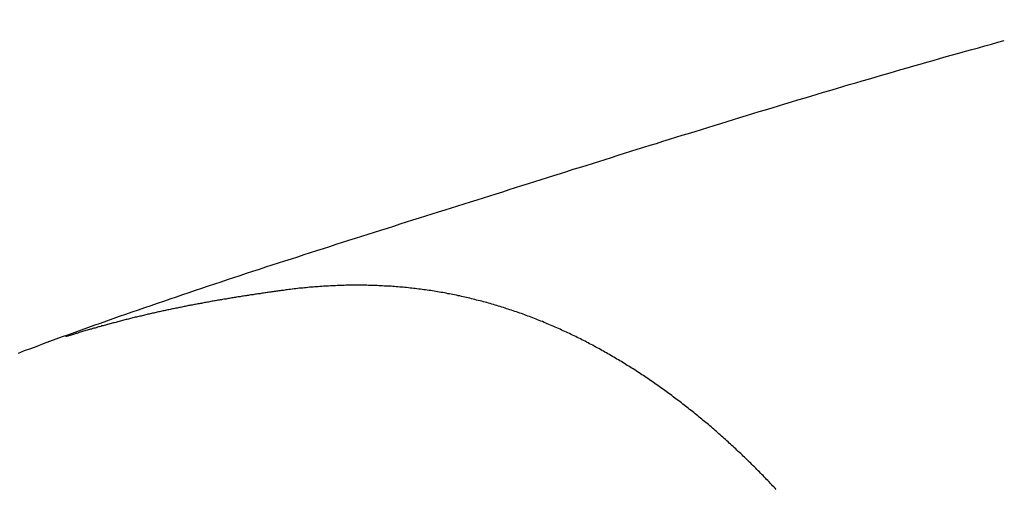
# Model space of a CAD drawing. Header units: millimetres. Extents: x -604189 to 881711, y -381903 to -7297.
# Tile 463 of 656: x -579599 to -579531, y -164840 to -164808. Entities that reach past the tile are written whole.
import ezdxf

# ---------------------------------------------------------------- set-up
doc = ezdxf.new("R2010")
doc.units = ezdxf.units.MM
doc.header["$LTSCALE"] = 100
doc.linetypes.add('0.5_0.5', pattern=[1, 0.5, -0.5])
doc.linetypes.add('ACAD_ISO04W100', pattern=[30.5, 24, -3, 0.5, -3])
doc.layers.get('Defpoints').update_dxf_attribs({"color": 30})
doc.layers.add('OPIS', color=7, linetype='Continuous')
doc.layers.add('strop osie', color=80, linetype='ACAD_ISO04W100', lineweight=5)
doc.styles.get("Standard").update_dxf_attribs({"font": 'romans.shx', "width": 0.5})
doc.dimstyles.new('1 50', dxfattribs={"dimtxt": 150, "dimasz": 80, "dimexe": 1, "dimexo": 1, "dimgap": 20, "dimtad": 1, "dimdec": 0, "dimlfac": 0.1, "dimtxsty": 'Standard', "dimblk": 'ARCHTICK', "dimcen": 200, "dimclrd": 2, "dimadec": 1, "dimazin": 0, "dimtfac": 1, "dimtdec": 0, "dimtmove": 0, "dimatfit": 3, "dimldrblk": 'ARCHTICK', "dimfxl": 120, "dimfxlon": 1, "dimtfill": 1, "dimarcsym": 0})

# ---------------------------------------------------------------- blocks, each defined once
blk = doc.blocks.new('_ArchTick')
at = {"layer": 'strop osie', "color": 0, "const_width": 0.15}
blk.add_lwpolyline([(-0.5, -0.5), (0.5, 0.5)], dxfattribs=at)
blk = doc.blocks.new('*D3294')
at = {"layer": 'Defpoints', "color": 0, "linetype": 'ByBlock', "lineweight": 5, "transparency": 16777216}
for p in [(-595783.126, -159420.303), (-593748.924, -159420.303), (-552118.935, -179940.303)]:
    blk.add_point(p, dxfattribs=at)
at = {"layer": 'OPIS', "color": 0, "linetype": 'Continuous', "lineweight": -2, "transparency": 16777216}
for p, q in [((-595723.126, -159420.303), (-595784.126, -159420.303)), ((-595723.126, -179940.303), (-595784.126, -179940.303))]:
    blk.add_line(p, q, dxfattribs=at)
at = {"layer": 'OPIS', "color": 2, "lineweight": -2, "transparency": 16777216}
blk.add_line((-595783.126, -179940.303), (-595783.126, -159420.303), dxfattribs=at)
at = {"layer": 'OPIS', "color": 2, "linetype": 'ByBlock', "lineweight": -2, "transparency": 16777216, "xscale": 80, "yscale": 80, "zscale": 80}
for p, rotation in [((-595783.126, -159420.303), 90), ((-595783.126, -179940.303), 270)]:
    blk.add_blockref('_ArchTick', p, dxfattribs=dict(at, rotation=rotation))
at = {"layer": 'OPIS', "color": 0, "linetype": 'ByBlock', "lineweight": 13, "transparency": 16777216, "insert": (-595878.126, -169680.303), "char_height": 150, "attachment_point": 5, "rotation": 90, "bg_fill": 3, "box_fill_scale": 1.1, "bg_fill_color": 256, "bg_fill_true_color": 13158600, "bg_fill_transparency": 0}
blk.add_mtext('2052', dxfattribs=at)

msp = doc.modelspace()

# ---------------------------------------------------------------- dimensions: what is measured, and where the dimension line sits
at = {"layer": 'OPIS', "color": 0, "linetype": 'ByBlock', "lineweight": 13}
dim = msp.add_linear_dim(base=(-595783.126, -159420.303), p1=(-552118.935, -179940.303), p2=(-593748.924, -159420.303), angle=90, dimstyle='1 50', override={"dimtmove": 1, "dimfxl": 60, "dimarcsym": 1}, dxfattribs=at)
dim.commit()
dim.dimension.update_dxf_attribs({"geometry": '*D3294', "text_midpoint": (-595878.126, -169680.303)})

# ---------------------------------------------------------------- next in the draw order: hatches: boundary and pattern name
at = {"layer": 'OPIS', "linetype": '0.5_0.5', "lineweight": 13}
h = msp.add_hatch(dxfattribs=at)
h.set_pattern_fill('ANSI37', color=0, scale=130)
h.set_pattern_definition([(45, (-597218.54, 256668.8), (-291.85832, 291.85832), []), (135, (-597218.54, 256668.8), (-291.85832, -291.85832), [])])
edge = h.paths.add_edge_path(flags=16)
edge.add_line((-570958.916, -168985.281), (-571058.916, -168985.281))
edge.add_line((-571058.916, -168985.281), (-572598.916, -168985.281))
edge.add_line((-572598.916, -168985.281), (-572598.915, -170470.3))
edge.add_line((-572598.915, -170470.3), (-570825.763, -170470.3))
edge.add_arc((-570508.916, -170339.099), 342.937, 180, 202.49364, ccw=False)
edge.add_arc((-570508.916, -170339.099), 342.937, 90, 180, ccw=False)
edge.add_line((-570508.916, -169996.163), (-570508.916, -169764.704))
edge.add_arc((-570058.916, -168985.281), 900, 180, 240, ccw=False)
edge = h.paths.add_edge_path(flags=17)
edge.add_line((-569358.915, -170085.281), (-569358.916, -168985.281))
edge.add_line((-569358.916, -168985.281), (-569358.917, -168985.281))
edge.add_line((-569358.917, -168985.281), (-569958.916, -168985.281))
edge.add_line((-569958.916, -168985.281), (-570058.916, -168985.281))
edge.add_line((-570058.916, -168985.281), (-570058.916, -168925.281))
edge.add_line((-570058.916, -168925.281), (-569958.916, -168925.281))
edge.add_line((-569958.916, -168925.281), (-569958.916, -168865.281))
edge.add_line((-569958.916, -168865.281), (-569358.916, -168865.281))
edge.add_line((-569358.916, -168865.281), (-569358.917, -166865.281))
edge.add_line((-569358.917, -166865.281), (-574098.917, -166865.286))
edge.add_line((-574098.917, -166865.286), (-574098.914, -171970.3))
edge.add_line((-574098.914, -171970.3), (-572608.913, -171970.3))
edge.add_line((-572608.913, -171970.3), (-571504.913, -170590.3))
edge.add_line((-571504.913, -170590.3), (-572718.915, -170590.3))
edge.add_line((-572718.915, -170590.3), (-572718.916, -168865.281))
edge.add_line((-572718.916, -168865.281), (-571058.916, -168865.281))
edge.add_line((-571058.916, -168865.281), (-571058.916, -168925.281))
edge.add_line((-571058.916, -168925.281), (-570958.916, -168925.281))
edge.add_line((-570958.916, -168925.281), (-570958.916, -168985.281))
edge.add_arc((-570058.916, -168985.281), 900, 180, 240)
edge.add_line((-570508.916, -169764.704), (-570508.916, -169996.163))
edge.add_arc((-570508.916, -170339.099), 342.937, 0, 90, ccw=False)
edge.add_arc((-570508.916, -170339.099), 342.937, 208.97989, 360, ccw=False)
edge.add_line((-570808.913, -170505.253), (-570808.913, -171171.086))
edge.add_arc((-570808.913, -171220.3), 49.214, 0, 90, ccw=False)
edge.add_arc((-570808.913, -171220.3), 49.214, 270, 360, ccw=False)
edge.add_line((-570808.913, -171269.514), (-570808.913, -171970.3))
edge.add_line((-570808.913, -171970.3), (-569358.914, -171970.3))
edge.add_line((-569358.914, -171970.3), (-569358.915, -170085.281))
h.paths.add_polyline_path([(-561118.924, -159870.303), (-590334.655, -159870.303), (-590334.655, -161470.303), (-562318.924, -161470.303), (-562318.924, -172095.292), (-561118.924, -172095.291), (-561118.924, -168350.303), (-552073.919, -168350.303), (-552073.92, -167150.303), (-561118.924, -167150.303)])
h.paths.add_polyline_path([(-572856.927, -169813.68), (-569451.07, -169813.68), (-569451.07, -169408.68), (-572856.927, -169408.68)], flags=16)
at = {"layer": 'OPIS', "linetype": 'ByBlock', "lineweight": 15}
h = msp.add_hatch(dxfattribs=at)
h.set_pattern_fill('ANSI37', color=0, scale=80, angle=45)
h.set_pattern_definition([(90, (-298582.96, 32475.8), (-254, 0), []), (180, (-298582.96, 32475.8), (-3e-14, -254), [])])
edge = h.paths.add_edge_path()
edge.add_arc((-579589.086, -167378.931), 50, 0, 90)
edge.add_line((-579589.086, -167328.931), (-579794.086, -167328.93))
edge.add_arc((-579794.086, -167378.93), 50, 89.99957, 180)
edge.add_line((-579844.086, -167378.93), (-579844.086, -167822.93))
edge.add_arc((-579794.086, -167822.93), 50, 180, 270)
edge.add_line((-579794.086, -167872.93), (-579589.085, -167872.931))
edge.add_arc((-579589.086, -167822.931), 50, 270.00137, 360)
edge.add_line((-579539.086, -167822.931), (-579539.086, -167378.931))
edge = h.paths.add_edge_path()
edge.add_arc((-579589.086, -167378.931), 50, 0, 90)
edge.add_line((-579589.086, -167328.931), (-579794.086, -167328.93))
edge.add_arc((-579794.086, -167378.93), 50, 89.99957, 180)
edge.add_line((-579844.086, -167378.93), (-579844.086, -167822.93))
edge.add_arc((-579794.086, -167822.93), 50, 180, 270)
edge.add_line((-579794.086, -167872.93), (-579589.085, -167872.931))
edge.add_arc((-579589.086, -167822.931), 50, 270.00137, 360)
edge.add_line((-579539.086, -167822.931), (-579539.086, -167378.931))
edge = h.paths.add_edge_path()
edge.add_line((-579899.087, -167300.93), (-579424.086, -167300.93))
edge.add_line((-579424.086, -167300.93), (-579424.086, -167900.93))
edge.add_line((-579424.086, -167900.93), (-579898.789, -167900.93))
edge.add_arc((-579899.086, -167892.935), 8, 180, 272.12845, ccw=False)
edge.add_line((-579907.086, -167892.935), (-579907.086, -167308.93))
edge.add_arc((-579899.086, -167308.93), 8, 90.0036, 180, ccw=False)
h.paths.add_polyline_path([(-581519.932, -164217.829), (-581520.004, -164223.092), (-581520.079, -164228.355), (-581520.156, -164233.617), (-581520.235, -164238.88), (-581520.318, -164244.143), (-581520.402, -164249.406), (-581520.489, -164254.669), (-581520.579, -164259.931), (-581520.671, -164265.194), (-581520.766, -164270.457), (-581520.863, -164275.719), (-581520.962, -164280.982), (-581521.064, -164286.244), (-581521.169, -164291.506), (-581521.276, -164296.769), (-581521.386, -164302.031), (-581521.498, -164307.293), (-581521.613, -164312.556), (-581521.73, -164317.818), (-581521.85, -164323.08), (-581521.972, -164328.342), (-581522.097, -164333.604), (-581522.225, -164338.866), (-581522.355, -164344.127), (-581522.488, -164349.389), (-581522.623, -164354.651), (-581522.76, -164359.913), (-581522.901, -164365.174), (-581523.043, -164370.436), (-581523.189, -164375.697), (-581523.337, -164380.958), (-581523.487, -164386.22), (-581523.64, -164391.481), (-581523.795, -164396.742), (-581523.953, -164402.003), (-581874.489, -164402.003), (-581874.664, -164396.198), (-581874.835, -164390.392), (-581875.003, -164384.587), (-581875.168, -164378.781), (-581875.329, -164372.976), (-581875.488, -164367.17), (-581875.643, -164361.364), (-581875.796, -164355.558), (-581875.945, -164349.752), (-581876.092, -164343.946), (-581876.235, -164338.14), (-581876.375, -164332.334), (-581876.512, -164326.527), (-581876.646, -164320.721), (-581876.777, -164314.914), (-581876.904, -164309.108), (-581877.029, -164303.301), (-581877.151, -164297.495), (-581877.269, -164291.688), (-581877.385, -164285.881), (-581877.497, -164280.074), (-581877.606, -164274.267), (-581877.713, -164268.461), (-581877.816, -164262.653), (-581877.916, -164256.846), (-581878.014, -164251.039), (-581878.108, -164245.232), (-581878.199, -164239.425), (-581878.287, -164233.618), (-581878.372, -164227.81), (-581878.454, -164222.003), (-581878.533, -164216.196), (-581878.609, -164210.388), (-581878.682, -164204.581), (-581878.751, -164198.773), (-581878.818, -164192.966), (-581878.881, -164187.158), (-581878.941, -164181.35), (-581878.997, -164175.543), (-581879.051, -164169.735), (-581879.101, -164163.927), (-581879.147, -164158.12), (-581879.191, -164152.312), (-581879.231, -164146.504), (-581879.267, -164140.696), (-581879.301, -164134.888), (-581879.332, -164129.081), (-581879.361, -164123.273), (-581879.388, -164117.465), (-581879.413, -164111.657), (-581879.437, -164105.849), (-581879.459, -164100.041), (-581879.475, -164094.233), (-581879.48, -164088.425), (-581879.472, -164082.617), (-581879.448, -164076.809), (-581879.406, -164071.002), (-581879.347, -164065.194), (-581879.269, -164059.387), (-581879.171, -164053.58), (-581879.054, -164047.773), (-581878.917, -164041.967), (-581878.759, -164036.161), (-581878.581, -164030.356), (-581878.381, -164024.551), (-581878.159, -164018.747), (-581877.914, -164012.944), (-581877.642, -164007.143), (-581877.341, -164001.342), (-581877.009, -163995.544), (-581876.642, -163989.748), (-581876.238, -163983.954), (-581875.795, -163978.163), (-581875.304, -163972.376), (-581874.753, -163966.594), (-581874.129, -163960.82), (-581873.419, -163955.056), (-581872.605, -163949.306), (-581871.67, -163943.574), (-581870.596, -163937.865), (-581869.362, -163932.188), (-581867.941, -163926.557), (-581866.302, -163920.987), (-581864.416, -163915.495), (-581862.246, -163910.11), (-581859.744, -163904.869), (-581856.869, -163899.824), (-581853.582, -163895.036), (-581849.851, -163890.591), (-581845.671, -163886.563), (-581841.105, -163882.977), (-581836.224, -163879.833), (-581831.097, -163877.106), (-581825.784, -163874.761), (-581820.336, -163872.759), (-581814.785, -163871.064), (-581809.154, -163869.636), (-581803.468, -163868.44), (-581797.747, -163867.44), (-581792, -163866.603), (-581786.235, -163865.9), (-581780.458, -163865.297), (-581774.674, -163864.778), (-581768.884, -163864.334), (-581763.088, -163863.958), (-581757.289, -163863.646), (-581751.486, -163863.39), (-581745.681, -163863.186), (-581739.874, -163863.026), (-581734.068, -163862.906), (-581728.26, -163862.819), (-581722.453, -163862.761), (-581716.645, -163862.725), (-581710.837, -163862.707), (-581705.029, -163862.7), (-581699.221, -163862.698), (-581693.958, -163862.699), (-581688.694, -163862.704), (-581683.431, -163862.718), (-581678.167, -163862.744), (-581672.904, -163862.788), (-581667.641, -163862.852), (-581662.379, -163862.942), (-581657.117, -163863.062), (-581651.856, -163863.215), (-581646.596, -163863.407), (-581641.337, -163863.64), (-581636.081, -163863.919), (-581630.828, -163864.249), (-581625.579, -163864.634), (-581620.334, -163865.078), (-581615.096, -163865.587), (-581609.864, -163866.17), (-581604.645, -163866.847), (-581599.442, -163867.642), (-581594.263, -163868.578), (-581589.115, -163869.676), (-581584.013, -163870.965), (-581578.971, -163872.474), (-581574.009, -163874.23), (-581569.153, -163876.259), (-581564.436, -163878.591), (-581559.896, -163881.253), (-581555.585, -163884.268), (-581551.554, -163887.652), (-581547.857, -163891.394), (-581544.534, -163895.471), (-581541.574, -163899.824), (-581538.952, -163904.387), (-581536.64, -163909.114), (-581534.606, -163913.968), (-581532.817, -163918.918), (-581531.241, -163923.939), (-581529.854, -163929.016), (-581528.636, -163934.137), (-581527.564, -163939.29), (-581526.619, -163944.467), (-581525.784, -163949.663), (-581525.048, -163954.875), (-581524.397, -163960.099), (-581523.818, -163965.33), (-581523.302, -163970.568), (-581522.84, -163975.811), (-581522.421, -163981.058), (-581522.037, -163986.308), (-581521.685, -163991.559), (-581521.363, -163996.813), (-581521.067, -164002.068), (-581520.796, -164007.324), (-581520.549, -164012.582), (-581520.322, -164017.84), (-581520.116, -164023.1), (-581519.928, -164028.36), (-581519.759, -164033.621), (-581519.607, -164038.882), (-581519.472, -164044.144), (-581519.354, -164049.406), (-581519.252, -164054.668), (-581519.166, -164059.931), (-581519.096, -164065.194), (-581519.041, -164070.457), (-581519.001, -164075.72), (-581518.976, -164080.984), (-581518.964, -164086.247), (-581518.964, -164091.51), (-581518.974, -164096.774), (-581518.991, -164102.037), (-581519.012, -164107.301), (-581519.034, -164112.564), (-581519.057, -164117.828), (-581519.081, -164123.091), (-581519.107, -164128.354), (-581519.135, -164133.618), (-581519.165, -164138.881), (-581519.197, -164144.144), (-581519.232, -164149.408), (-581519.269, -164154.671), (-581519.31, -164159.934), (-581519.353, -164165.198), (-581519.399, -164170.461), (-581519.447, -164175.724), (-581519.498, -164180.987), (-581519.552, -164186.25), (-581519.609, -164191.513), (-581519.668, -164196.777), (-581519.73, -164202.04), (-581519.795, -164207.303), (-581519.862, -164212.566)])
h.paths.add_polyline_path([(-582118.924, -164407.051), (-579418.924, -164407.051), (-579418.924, -162910.783), (-582118.924, -162910.783)])
h.paths.add_polyline_path([(-581950.717, -164839.225), (-581944.91, -164839.127), (-581939.103, -164839.033), (-581933.295, -164838.942), (-581927.488, -164838.854), (-581921.681, -164838.769), (-581915.873, -164838.687), (-581910.066, -164838.608), (-581904.259, -164838.532), (-581898.451, -164838.459), (-581892.644, -164838.39), (-581886.836, -164838.323), (-581881.028, -164838.26), (-581875.221, -164838.2), (-581869.413, -164838.144), (-581863.605, -164838.09), (-581857.798, -164838.04), (-581851.99, -164837.994), (-581846.182, -164837.95), (-581840.374, -164837.91), (-581834.567, -164837.874), (-581828.759, -164837.84), (-581822.951, -164837.809), (-581817.143, -164837.78), (-581811.335, -164837.753), (-581805.527, -164837.728), (-581799.719, -164837.704), (-581793.912, -164837.682), (-581788.104, -164837.666), (-581782.296, -164837.661), (-581776.488, -164837.669), (-581770.68, -164837.693), (-581764.872, -164837.735), (-581759.065, -164837.794), (-581753.257, -164837.872), (-581747.45, -164837.97), (-581741.643, -164838.087), (-581735.837, -164838.224), (-581730.031, -164838.382), (-581724.226, -164838.56), (-581718.422, -164838.76), (-581712.618, -164838.982), (-581706.815, -164839.227), (-581701.013, -164839.499), (-581695.213, -164839.8), (-581689.415, -164840.132), (-581683.618, -164840.499), (-581677.825, -164840.903), (-581672.034, -164841.346), (-581666.246, -164841.837), (-581660.465, -164842.388), (-581654.691, -164843.012), (-581648.927, -164843.722), (-581643.176, -164844.536), (-581637.444, -164845.471), (-581631.736, -164846.545), (-581626.059, -164847.779), (-581620.428, -164849.2), (-581614.858, -164850.839), (-581609.366, -164852.725), (-581603.98, -164854.895), (-581598.739, -164857.397), (-581593.694, -164860.272), (-581588.906, -164863.559), (-581584.462, -164867.29), (-581580.433, -164871.47), (-581576.847, -164876.036), (-581573.704, -164880.917), (-581570.976, -164886.044), (-581568.631, -164891.357), (-581566.63, -164896.805), (-581564.934, -164902.356), (-581563.507, -164907.987), (-581562.31, -164913.673), (-581561.31, -164919.394), (-581560.474, -164925.141), (-581559.77, -164930.906), (-581559.168, -164936.683), (-581558.648, -164942.467), (-581558.204, -164948.257), (-581557.829, -164954.053), (-581557.516, -164959.852), (-581557.261, -164965.655), (-581557.056, -164971.46), (-581556.897, -164977.267), (-581556.776, -164983.073), (-581556.69, -164988.881), (-581556.631, -164994.688), (-581556.596, -165000.496), (-581556.577, -165006.304), (-581556.57, -165012.112), (-581556.569, -165017.92), (-581556.57, -165023.183), (-581556.575, -165028.447), (-581556.588, -165033.71), (-581556.615, -165038.974), (-581556.658, -165044.237), (-581556.723, -165049.5), (-581556.813, -165054.762), (-581556.932, -165060.024), (-581557.086, -165065.285), (-581557.277, -165070.545), (-581557.51, -165075.804), (-581557.79, -165081.06), (-581558.119, -165086.313), (-581558.504, -165091.562), (-581558.949, -165096.807), (-581559.458, -165102.045), (-581560.04, -165107.276), (-581560.717, -165112.496), (-581561.513, -165117.699), (-581562.448, -165122.878), (-581563.547, -165128.026), (-581564.836, -165133.128), (-581566.345, -165138.17), (-581568.1, -165143.132), (-581570.129, -165147.988), (-581572.461, -165152.705), (-581575.123, -165157.245), (-581578.139, -165161.556), (-581581.522, -165165.587), (-581585.265, -165169.284), (-581589.342, -165172.607), (-581593.694, -165175.567), (-581598.257, -165178.189), (-581602.985, -165180.501), (-581607.838, -165182.535), (-581612.788, -165184.324), (-581617.81, -165185.9), (-581622.887, -165187.287), (-581628.007, -165188.505), (-581633.16, -165189.577), (-581638.337, -165190.522), (-581643.534, -165191.357), (-581648.746, -165192.093), (-581653.969, -165192.744), (-581659.201, -165193.323), (-581664.439, -165193.839), (-581669.682, -165194.301), (-581674.929, -165194.72), (-581680.178, -165195.104), (-581685.43, -165195.456), (-581690.683, -165195.778), (-581695.938, -165196.074), (-581701.195, -165196.345), (-581706.452, -165196.592), (-581711.711, -165196.819), (-581716.97, -165197.025), (-581722.23, -165197.213), (-581727.491, -165197.382), (-581732.752, -165197.534), (-581738.014, -165197.669), (-581743.276, -165197.787), (-581748.539, -165197.889), (-581753.801, -165197.975), (-581759.064, -165198.045), (-581764.327, -165198.1), (-581769.591, -165198.14), (-581774.854, -165198.165), (-581780.118, -165198.177), (-581785.381, -165198.177), (-581790.644, -165198.167), (-581795.908, -165198.15), (-581801.171, -165198.129), (-581806.435, -165198.107), (-581811.698, -165198.084), (-581816.961, -165198.06), (-581822.225, -165198.034), (-581827.488, -165198.006), (-581832.752, -165197.976), (-581838.015, -165197.944), (-581843.278, -165197.909), (-581848.541, -165197.872), (-581853.805, -165197.831), (-581859.068, -165197.788), (-581864.331, -165197.742), (-581869.594, -165197.694), (-581874.858, -165197.643), (-581880.121, -165197.589), (-581885.384, -165197.532), (-581890.647, -165197.473), (-581895.91, -165197.411), (-581901.173, -165197.346), (-581906.436, -165197.279), (-581911.699, -165197.209), (-581916.962, -165197.137), (-581922.225, -165197.062), (-581927.488, -165196.985), (-581932.751, -165196.906), (-581938.014, -165196.823), (-581943.276, -165196.739), (-581948.539, -165196.652), (-581953.802, -165196.562), (-581959.064, -165196.47), (-581964.327, -165196.375), (-581969.59, -165196.278), (-581974.852, -165196.179), (-581980.115, -165196.077), (-581985.377, -165195.972), (-581990.639, -165195.865), (-581995.902, -165195.755), (-582001.164, -165195.643), (-582006.426, -165195.528), (-582011.688, -165195.411), (-582016.95, -165195.291), (-582022.212, -165195.169), (-582027.474, -165195.044), (-582032.736, -165194.916), (-582037.998, -165194.786), (-582043.26, -165194.653), (-582048.521, -165194.518), (-582053.783, -165194.381), (-582059.045, -165194.24), (-582064.306, -165194.098), (-582069.568, -165193.952), (-582074.829, -165193.804), (-582080.09, -165193.654), (-582085.351, -165193.501), (-582090.613, -165193.346), (-582095.874, -165193.188), (-582095.874, -164842.652), (-582090.068, -164842.477), (-582084.263, -164842.306), (-582078.457, -164842.138), (-582072.652, -164841.973), (-582066.846, -164841.812), (-582061.04, -164841.653), (-582055.235, -164841.498), (-582049.429, -164841.345), (-582043.623, -164841.196), (-582037.817, -164841.049), (-582032.01, -164840.906), (-582026.204, -164840.766), (-582020.398, -164840.629), (-582014.591, -164840.495), (-582008.785, -164840.364), (-582002.978, -164840.237), (-581997.172, -164840.112), (-581991.365, -164839.99), (-581985.558, -164839.872), (-581979.752, -164839.756), (-581973.945, -164839.644), (-581968.138, -164839.535), (-581962.331, -164839.428), (-581956.524, -164839.325)])
edge = h.paths.add_edge_path()
edge.add_arc((-581748.924, -162268.543), 50, 0, 90.00043)
edge.add_line((-581748.924, -162218.543), (-581953.924, -162218.545))
edge.add_arc((-581953.924, -162268.545), 50, 90.00087, 180)
edge.add_line((-582003.924, -162268.545), (-582003.924, -162712.545))
edge.add_arc((-581953.924, -162712.545), 50, 180, 270.00224)
edge.add_line((-581953.922, -162762.545), (-581748.923, -162762.543))
edge.add_arc((-581748.924, -162712.543), 50, 270.00087, 360)
edge.add_line((-581698.924, -162712.543), (-581698.924, -162268.543))
edge = h.paths.add_edge_path()
edge.add_arc((-581748.924, -161668.543), 50, 0, 90.00043)
edge.add_line((-581748.924, -161618.543), (-581953.924, -161618.545))
edge.add_arc((-581953.924, -161668.545), 50, 90.00087, 180)
edge.add_line((-582003.924, -161668.545), (-582003.924, -162112.545))
edge.add_arc((-581953.924, -162112.545), 50, 180, 270.00224)
edge.add_line((-581953.922, -162162.545), (-581748.923, -162162.543))
edge.add_arc((-581748.924, -162112.543), 50, 270.00087, 360)
edge.add_line((-581698.924, -162112.543), (-581698.924, -161668.543))
h.paths.add_polyline_path([(-582118.924, -162790.543), (-579418.924, -162790.543), (-579418.924, -161590.543), (-582118.924, -161590.543)])
edge = h.paths.add_edge_path()
edge.add_arc((-579794.086, -168270.003), 50, 89.99957, 180)
edge.add_line((-579844.086, -168270.003), (-579844.086, -168714.003))
edge.add_arc((-579794.086, -168714.003), 50, 180, 270)
edge.add_line((-579794.086, -168764.003), (-579589.085, -168764.004))
edge.add_arc((-579589.086, -168714.004), 50, 270.00137, 360)
edge.add_line((-579539.086, -168714.004), (-579539.086, -168270.004))
edge.add_arc((-579589.086, -168270.004), 50, 0, 90)
edge.add_line((-579589.086, -168220.004), (-579794.086, -168220.003))
edge = h.paths.add_edge_path()
edge.add_arc((-579589.086, -169161.078), 50, 0, 90)
edge.add_line((-579589.086, -169111.078), (-579794.086, -169111.076))
edge.add_arc((-579794.086, -169161.076), 50, 89.99957, 180)
edge.add_line((-579844.086, -169161.076), (-579844.086, -169605.076))
edge.add_arc((-579794.086, -169605.076), 50, 180, 270)
edge.add_line((-579794.086, -169655.076), (-579589.085, -169655.078))
edge.add_arc((-579589.086, -169605.078), 50, 270.00137, 360)
edge.add_line((-579539.086, -169605.078), (-579539.086, -169161.078))
edge = h.paths.add_edge_path()
edge.add_arc((-579794.086, -170052.15), 50, 89.99957, 180)
edge.add_line((-579844.086, -170052.15), (-579844.086, -170496.15))
edge.add_arc((-579794.086, -170496.15), 50, 180, 270)
edge.add_line((-579794.086, -170546.15), (-579589.085, -170546.151))
edge.add_arc((-579589.086, -170496.151), 50, 270.00137, 360)
edge.add_line((-579539.086, -170496.151), (-579539.086, -170052.151))
edge.add_arc((-579589.086, -170052.151), 50, 0, 90)
edge.add_line((-579589.086, -170002.151), (-579794.086, -170002.15))
edge = h.paths.add_edge_path()
edge.add_arc((-579794.086, -170943.223), 50, 89.99957, 180)
edge.add_line((-579844.086, -170943.223), (-579844.086, -171387.223))
edge.add_arc((-579794.086, -171387.223), 50, 180, 270)
edge.add_line((-579794.086, -171437.223), (-579589.085, -171437.224))
edge.add_arc((-579589.086, -171387.224), 50, 270.00137, 360)
edge.add_line((-579539.086, -171387.224), (-579539.086, -170943.224))
edge.add_arc((-579589.086, -170943.224), 50, 0, 90)
edge.add_line((-579589.086, -170893.224), (-579794.086, -170893.223))
h.paths.add_polyline_path([(-579418.924, -164527.291), (-582118.924, -164527.291), (-582118.924, -171970.3), (-579418.924, -171970.3)])

# ---------------------------------------------------------------- next in the draw order: linework, layer by layer
at = {"color": 0}
for points in [[(-579599.52, -164830.858, 0), (-579599.084, -164830.688, 0), (-579598.647, -164830.528, 0), (-579598.21, -164830.368, 0), (-579597.773, -164830.198, 0), (-579597.336, -164830.038, 0), (-579596.899, -164829.878, 0), (-579596.461, -164829.718, 0), (-579596.023, -164829.558, 0), (-579595.585, -164829.398, 0), (-579595.147, -164829.248, 0), (-579594.708, -164829.088, 0), (-579594.269, -164828.928, 0), (-579593.83, -164828.778, 0), (-579593.391, -164828.618, 0), (-579592.951, -164828.468, 0), (-579592.512, -164828.308, 0), (-579592.072, -164828.158, 0), (-579591.632, -164827.998, 0), (-579591.191, -164827.848, 0), (-579590.751, -164827.698, 0), (-579590.31, -164827.548, 0), (-579589.869, -164827.398, 0), (-579589.428, -164827.248, 0), (-579588.987, -164827.098, 0), (-579588.546, -164826.948, 0), (-579588.104, -164826.798, 0), (-579587.663, -164826.648, 0), (-579587.221, -164826.498, 0), (-579586.779, -164826.348, 0), (-579586.337, -164826.198, 0), (-579585.894, -164826.058, 0), (-579585.452, -164825.908, 0), (-579585.009, -164825.758, 0), (-579584.567, -164825.618, 0), (-579584.124, -164825.468, 0), (-579583.681, -164825.328, 0), (-579583.238, -164825.178, 0), (-579582.794, -164825.038, 0), (-579582.351, -164824.888, 0), (-579581.908, -164824.748, 0), (-579581.464, -164824.608, 0), (-579581.021, -164824.458, 0), (-579580.577, -164824.318, 0), (-579580.133, -164824.178, 0), (-579579.689, -164824.028, 0), (-579579.245, -164823.888, 0), (-579578.801, -164823.748, 0), (-579578.357, -164823.608, 0), (-579577.913, -164823.458, 0), (-579577.469, -164823.318, 0), (-579577.025, -164823.178, 0), (-579576.58, -164823.038, 0), (-579576.136, -164822.898, 0), (-579575.691, -164822.758, 0), (-579575.247, -164822.618, 0), (-579574.802, -164822.478, 0), (-579574.358, -164822.328, 0), (-579573.913, -164822.188, 0), (-579573.469, -164822.048, 0), (-579573.024, -164821.908, 0), (-579572.579, -164821.768, 0), (-579572.135, -164821.628, 0), (-579571.69, -164821.488, 0), (-579571.245, -164821.348, 0), (-579570.801, -164821.208, 0), (-579570.356, -164821.068, 0), (-579569.911, -164820.928, 0), (-579569.467, -164820.788, 0), (-579569.022, -164820.648, 0), (-579568.577, -164820.508, 0), (-579568.133, -164820.368, 0), (-579567.688, -164820.228, 0), (-579567.243, -164820.088, 0), (-579566.799, -164819.948, 0), (-579566.354, -164819.808, 0), (-579565.909, -164819.668, 0), (-579565.465, -164819.528, 0), (-579565.02, -164819.388, 0), (-579564.576, -164819.248, 0), (-579564.131, -164819.108, 0), (-579563.686, -164818.968, 0), (-579563.242, -164818.828, 0), (-579562.797, -164818.678, 0), (-579562.352, -164818.538, 0), (-579561.908, -164818.398, 0), (-579561.463, -164818.258, 0), (-579561.018, -164818.118, 0), (-579560.574, -164817.988, 0), (-579560.129, -164817.848, 0), (-579559.684, -164817.708, 0), (-579559.239, -164817.568, 0), (-579558.795, -164817.428, 0), (-579558.35, -164817.288, 0), (-579557.905, -164817.148, 0), (-579557.46, -164817.008, 0), (-579557.015, -164816.868, 0), (-579556.57, -164816.728, 0), (-579556.125, -164816.588, 0), (-579555.68, -164816.448, 0), (-579555.235, -164816.318, 0), (-579554.79, -164816.178, 0), (-579554.345, -164816.038, 0), (-579553.9, -164815.898, 0), (-579553.454, -164815.758, 0), (-579553.009, -164815.628, 0), (-579552.564, -164815.488, 0), (-579552.118, -164815.348, 0), (-579551.673, -164815.208, 0), (-579551.228, -164815.078, 0), (-579550.782, -164814.938, 0), (-579550.336, -164814.798, 0), (-579549.891, -164814.668, 0), (-579549.445, -164814.528, 0), (-579548.999, -164814.388, 0), (-579548.554, -164814.258, 0), (-579548.108, -164814.118, 0), (-579547.662, -164813.988, 0), (-579547.216, -164813.848, 0), (-579546.77, -164813.718, 0), (-579546.323, -164813.578, 0), (-579545.877, -164813.448, 0), (-579545.431, -164813.308, 0), (-579544.985, -164813.178, 0), (-579544.538, -164813.048, 0), (-579544.092, -164812.908, 0), (-579543.645, -164812.778, 0), (-579543.198, -164812.648, 0), (-579542.751, -164812.518, 0), (-579542.305, -164812.378, 0), (-579541.858, -164812.248, 0), (-579541.411, -164812.118, 0), (-579540.963, -164811.988, 0), (-579540.516, -164811.858, 0), (-579540.069, -164811.728, 0), (-579539.622, -164811.598, 0), (-579539.174, -164811.468, 0), (-579538.726, -164811.338, 0), (-579538.279, -164811.208, 0), (-579537.831, -164811.078, 0), (-579537.383, -164810.948, 0), (-579536.935, -164810.818, 0), (-579536.487, -164810.698, 0), (-579536.039, -164810.568, 0), (-579535.59, -164810.438, 0), (-579535.142, -164810.308, 0), (-579534.693, -164810.188, 0), (-579534.245, -164810.058, 0), (-579533.796, -164809.938, 0), (-579533.347, -164809.808, 0), (-579532.898, -164809.688, 0), (-579532.449, -164809.558, 0), (-579532, -164809.438, 0), (-579531.55, -164809.308, 0), (-579531.101, -164809.188, 0)], [(-579580.867, -164826.468, 0), (-579580.949, -164826.478, 0), (-579581.031, -164826.488, 0), (-579581.112, -164826.508, 0), (-579581.194, -164826.518, 0), (-579581.276, -164826.528, 0), (-579581.357, -164826.538, 0), (-579581.439, -164826.548, 0), (-579581.521, -164826.558, 0), (-579581.602, -164826.568, 0), (-579581.684, -164826.578, 0), (-579581.766, -164826.598, 0), (-579581.847, -164826.608, 0), (-579581.929, -164826.618, 0), (-579582.011, -164826.628, 0), (-579582.092, -164826.638, 0), (-579582.174, -164826.648, 0), (-579582.255, -164826.668, 0), (-579582.337, -164826.678, 0), (-579582.419, -164826.688, 0), (-579582.5, -164826.698, 0), (-579582.582, -164826.708, 0), (-579582.663, -164826.718, 0), (-579582.745, -164826.738, 0), (-579582.826, -164826.748, 0), (-579582.908, -164826.758, 0), (-579582.99, -164826.768, 0), (-579583.071, -164826.778, 0), (-579583.153, -164826.798, 0), (-579583.234, -164826.808, 0), (-579583.316, -164826.818, 0), (-579583.397, -164826.828, 0), (-579583.479, -164826.848, 0), (-579583.56, -164826.858, 0), (-579583.642, -164826.868, 0), (-579583.723, -164826.878, 0), (-579583.805, -164826.898, 0), (-579583.886, -164826.908, 0), (-579583.967, -164826.918, 0), (-579584.049, -164826.928, 0), (-579584.13, -164826.948, 0), (-579584.212, -164826.958, 0), (-579584.293, -164826.968, 0), (-579584.375, -164826.988, 0), (-579584.456, -164826.998, 0), (-579584.537, -164827.008, 0), (-579584.619, -164827.028, 0), (-579584.7, -164827.038, 0), (-579584.781, -164827.048, 0), (-579584.863, -164827.068, 0), (-579584.944, -164827.078, 0), (-579585.025, -164827.088, 0), (-579585.107, -164827.108, 0), (-579585.188, -164827.118, 0), (-579585.269, -164827.128, 0), (-579585.351, -164827.148, 0), (-579585.432, -164827.158, 0), (-579585.513, -164827.168, 0), (-579585.594, -164827.188, 0), (-579585.676, -164827.198, 0), (-579585.757, -164827.218, 0), (-579585.838, -164827.228, 0), (-579585.919, -164827.238, 0), (-579586.001, -164827.258, 0), (-579586.082, -164827.268, 0), (-579586.163, -164827.288, 0), (-579586.244, -164827.298, 0), (-579586.325, -164827.318, 0), (-579586.406, -164827.328, 0), (-579586.487, -164827.348, 0), (-579586.569, -164827.358, 0), (-579586.65, -164827.378, 0), (-579586.731, -164827.388, 0), (-579586.812, -164827.408, 0), (-579586.893, -164827.418, 0), (-579586.974, -164827.438, 0), (-579587.055, -164827.448, 0), (-579587.136, -164827.468, 0), (-579587.217, -164827.478, 0), (-579587.298, -164827.498, 0), (-579587.379, -164827.508, 0), (-579587.46, -164827.528, 0), (-579587.541, -164827.538, 0), (-579587.622, -164827.558, 0), (-579587.703, -164827.568, 0), (-579587.784, -164827.588, 0), (-579587.865, -164827.608, 0), (-579587.946, -164827.618, 0), (-579588.026, -164827.638, 0), (-579588.107, -164827.648, 0), (-579588.188, -164827.668, 0), (-579588.269, -164827.688, 0), (-579588.35, -164827.698, 0), (-579588.431, -164827.718, 0), (-579588.511, -164827.738, 0), (-579588.592, -164827.748, 0), (-579588.673, -164827.768, 0), (-579588.754, -164827.788, 0), (-579588.834, -164827.798, 0), (-579588.915, -164827.818, 0), (-579588.996, -164827.838, 0), (-579589.076, -164827.848, 0), (-579589.157, -164827.868, 0), (-579589.238, -164827.888, 0), (-579589.318, -164827.908, 0), (-579589.399, -164827.918, 0), (-579589.479, -164827.938, 0), (-579589.56, -164827.958, 0), (-579589.64, -164827.978, 0), (-579589.721, -164827.988, 0), (-579589.801, -164828.008, 0), (-579589.882, -164828.028, 0), (-579589.962, -164828.048, 0), (-579590.043, -164828.058, 0), (-579590.123, -164828.078, 0), (-579590.204, -164828.098, 0), (-579590.284, -164828.118, 0), (-579590.365, -164828.138, 0), (-579590.445, -164828.158, 0), (-579590.525, -164828.168, 0), (-579590.606, -164828.188, 0), (-579590.686, -164828.208, 0), (-579590.766, -164828.228, 0), (-579590.846, -164828.248, 0), (-579590.927, -164828.268, 0), (-579591.007, -164828.288, 0), (-579591.087, -164828.308, 0), (-579591.167, -164828.328, 0), (-579591.247, -164828.338, 0), (-579591.328, -164828.358, 0), (-579591.408, -164828.378, 0), (-579591.488, -164828.398, 0), (-579591.568, -164828.418, 0), (-579591.648, -164828.438, 0), (-579591.728, -164828.458, 0), (-579591.808, -164828.478, 0), (-579591.888, -164828.498, 0), (-579591.968, -164828.518, 0), (-579592.048, -164828.538, 0), (-579592.128, -164828.558, 0), (-579592.208, -164828.578, 0), (-579592.288, -164828.598, 0), (-579592.368, -164828.618, 0), (-579592.447, -164828.638, 0), (-579592.527, -164828.658, 0), (-579592.607, -164828.688, 0), (-579592.687, -164828.708, 0), (-579592.767, -164828.728, 0), (-579592.846, -164828.748, 0), (-579592.926, -164828.768, 0), (-579593.006, -164828.788, 0), (-579593.085, -164828.808, 0), (-579593.165, -164828.828, 0), (-579593.245, -164828.848, 0), (-579593.324, -164828.878, 0), (-579593.404, -164828.898, 0), (-579593.483, -164828.918, 0), (-579593.563, -164828.938, 0), (-579593.642, -164828.958, 0), (-579593.722, -164828.978, 0), (-579593.801, -164829.008, 0), (-579593.881, -164829.028, 0), (-579593.96, -164829.048, 0), (-579594.04, -164829.068, 0), (-579594.119, -164829.098, 0), (-579594.198, -164829.118, 0), (-579594.278, -164829.138, 0), (-579594.357, -164829.158, 0), (-579594.436, -164829.188, 0), (-579594.515, -164829.208, 0), (-579594.595, -164829.228, 0), (-579594.674, -164829.248, 0), (-579594.753, -164829.278, 0), (-579594.832, -164829.298, 0), (-579594.911, -164829.318, 0), (-579594.99, -164829.348, 0), (-579595.069, -164829.368, 0), (-579595.148, -164829.388, 0), (-579595.227, -164829.418, 0), (-579595.306, -164829.438, 0), (-579595.385, -164829.468, 0), (-579595.464, -164829.488, 0), (-579595.543, -164829.508, 0), (-579595.622, -164829.538, 0), (-579595.701, -164829.558, 0), (-579595.779, -164829.588, 0), (-579595.858, -164829.608, 0), (-579595.937, -164829.628, 0), (-579596.016, -164829.658, 0), (-579596.094, -164829.678, 0), (-579596.173, -164829.708, 0), (-579596.252, -164829.728, 0)], [(-579546.928, -164840.308, 0), (-579547.011, -164840.218, 0), (-579547.093, -164840.128, 0), (-579547.176, -164840.048, 0), (-579547.259, -164839.958, 0), (-579547.342, -164839.868, 0), (-579547.425, -164839.778, 0), (-579547.509, -164839.698, 0), (-579547.593, -164839.608, 0), (-579547.676, -164839.518, 0), (-579547.76, -164839.438, 0), (-579547.845, -164839.348, 0), (-579547.929, -164839.268, 0), (-579548.014, -164839.178, 0), (-579548.098, -164839.088, 0), (-579548.183, -164839.008, 0), (-579548.268, -164838.918, 0), (-579548.354, -164838.838, 0), (-579548.439, -164838.748, 0), (-579548.525, -164838.668, 0), (-579548.61, -164838.588, 0), (-579548.696, -164838.498, 0), (-579548.782, -164838.418, 0), (-579548.869, -164838.328, 0), (-579548.955, -164838.248, 0), (-579549.042, -164838.168, 0), (-579549.129, -164838.078, 0), (-579549.216, -164837.998, 0), (-579549.303, -164837.918, 0), (-579549.39, -164837.828, 0), (-579549.478, -164837.748, 0), (-579549.565, -164837.668, 0), (-579549.653, -164837.588, 0), (-579549.741, -164837.498, 0), (-579549.83, -164837.418, 0), (-579549.918, -164837.338, 0), (-579550.007, -164837.258, 0), (-579550.096, -164837.178, 0), (-579550.185, -164837.098, 0), (-579550.274, -164837.018, 0), (-579550.363, -164836.928, 0), (-579550.452, -164836.848, 0), (-579550.542, -164836.768, 0), (-579550.632, -164836.688, 0), (-579550.722, -164836.608, 0), (-579550.812, -164836.528, 0), (-579550.903, -164836.448, 0), (-579550.993, -164836.368, 0), (-579551.084, -164836.298, 0), (-579551.175, -164836.218, 0), (-579551.266, -164836.138, 0), (-579551.357, -164836.058, 0), (-579551.449, -164835.978, 0), (-579551.54, -164835.898, 0), (-579551.632, -164835.818, 0), (-579551.724, -164835.748, 0), (-579551.816, -164835.668, 0), (-579551.909, -164835.588, 0), (-579552.001, -164835.518, 0), (-579552.094, -164835.438, 0), (-579552.187, -164835.358, 0), (-579552.28, -164835.288, 0), (-579552.373, -164835.208, 0), (-579552.466, -164835.128, 0), (-579552.56, -164835.058, 0), (-579552.654, -164834.978, 0), (-579552.748, -164834.908, 0), (-579552.842, -164834.828, 0), (-579552.936, -164834.758, 0), (-579553.03, -164834.678, 0), (-579553.125, -164834.608, 0), (-579553.22, -164834.528, 0), (-579553.315, -164834.458, 0), (-579553.41, -164834.388, 0), (-579553.505, -164834.308, 0), (-579553.601, -164834.238, 0), (-579553.697, -164834.168, 0), (-579553.793, -164834.088, 0), (-579553.889, -164834.018, 0), (-579553.985, -164833.948, 0), (-579554.081, -164833.878, 0), (-579554.178, -164833.808, 0), (-579554.275, -164833.728, 0), (-579554.372, -164833.658, 0), (-579554.469, -164833.588, 0), (-579554.566, -164833.518, 0), (-579554.664, -164833.448, 0), (-579554.761, -164833.378, 0), (-579554.859, -164833.308, 0), (-579554.957, -164833.238, 0), (-579555.055, -164833.168, 0), (-579555.154, -164833.098, 0), (-579555.252, -164833.028, 0), (-579555.351, -164832.958, 0), (-579555.45, -164832.888, 0), (-579555.549, -164832.828, 0), (-579555.648, -164832.758, 0), (-579555.748, -164832.688, 0), (-579555.847, -164832.618, 0), (-579555.947, -164832.558, 0), (-579556.047, -164832.488, 0), (-579556.147, -164832.418, 0), (-579556.248, -164832.358, 0), (-579556.348, -164832.288, 0), (-579556.449, -164832.218, 0), (-579556.55, -164832.158, 0), (-579556.651, -164832.088, 0), (-579556.752, -164832.028, 0), (-579556.854, -164831.958, 0), (-579556.956, -164831.898, 0), (-579557.057, -164831.828, 0), (-579557.159, -164831.768, 0), (-579557.262, -164831.708, 0), (-579557.364, -164831.638, 0), (-579557.467, -164831.578, 0), (-579557.569, -164831.518, 0), (-579557.672, -164831.448, 0), (-579557.776, -164831.388, 0), (-579557.879, -164831.328, 0), (-579557.982, -164831.268, 0), (-579558.086, -164831.208, 0), (-579558.19, -164831.148, 0), (-579558.294, -164831.088, 0), (-579558.398, -164831.018, 0), (-579558.502, -164830.958, 0), (-579558.607, -164830.898, 0), (-579558.712, -164830.838, 0), (-579558.817, -164830.788, 0), (-579558.922, -164830.728, 0), (-579559.027, -164830.668, 0), (-579559.132, -164830.608, 0), (-579559.238, -164830.548, 0), (-579559.344, -164830.488, 0), (-579559.45, -164830.438, 0), (-579559.556, -164830.378, 0), (-579559.662, -164830.318, 0), (-579559.768, -164830.268, 0), (-579559.875, -164830.208, 0), (-579559.982, -164830.148, 0), (-579560.089, -164830.098, 0), (-579560.196, -164830.038, 0), (-579560.303, -164829.988, 0), (-579560.411, -164829.928, 0), (-579560.518, -164829.878, 0), (-579560.626, -164829.828, 0), (-579560.734, -164829.768, 0), (-579560.842, -164829.718, 0), (-579560.95, -164829.668, 0), (-579561.059, -164829.608, 0), (-579561.167, -164829.558, 0), (-579561.276, -164829.508, 0), (-579561.385, -164829.458, 0), (-579561.494, -164829.408, 0), (-579561.603, -164829.358, 0), (-579561.713, -164829.308, 0), (-579561.822, -164829.258, 0), (-579561.932, -164829.208, 0), (-579562.042, -164829.158, 0), (-579562.152, -164829.108, 0), (-579562.262, -164829.058, 0), (-579562.372, -164829.008, 0), (-579562.483, -164828.958, 0), (-579562.593, -164828.918, 0), (-579562.704, -164828.868, 0), (-579562.815, -164828.818, 0), (-579562.926, -164828.778, 0), (-579563.037, -164828.728, 0), (-579563.149, -164828.678, 0), (-579563.26, -164828.638, 0), (-579563.372, -164828.588, 0), (-579563.484, -164828.548, 0), (-579563.596, -164828.498, 0), (-579563.708, -164828.458, 0), (-579563.82, -164828.418, 0), (-579563.932, -164828.368, 0), (-579564.045, -164828.328, 0), (-579564.158, -164828.288, 0), (-579564.27, -164828.248, 0), (-579564.383, -164828.208, 0), (-579564.496, -164828.168, 0), (-579564.61, -164828.118, 0), (-579564.723, -164828.078, 0), (-579564.837, -164828.038, 0), (-579564.95, -164827.998, 0), (-579565.064, -164827.968, 0), (-579565.178, -164827.928, 0), (-579565.292, -164827.888, 0), (-579565.406, -164827.848, 0), (-579565.521, -164827.808, 0), (-579565.635, -164827.778, 0), (-579565.75, -164827.738, 0), (-579565.865, -164827.698, 0), (-579565.979, -164827.668, 0), (-579566.094, -164827.628, 0), (-579566.21, -164827.598, 0), (-579566.325, -164827.558, 0), (-579566.44, -164827.528, 0), (-579566.556, -164827.488, 0), (-579566.671, -164827.458, 0), (-579566.787, -164827.428, 0), (-579566.903, -164827.388, 0), (-579567.019, -164827.358, 0), (-579567.135, -164827.328, 0), (-579567.251, -164827.298, 0), (-579567.368, -164827.268, 0), (-579567.484, -164827.238, 0), (-579567.601, -164827.208, 0), (-579567.717, -164827.178, 0), (-579567.834, -164827.148, 0), (-579567.951, -164827.118, 0), (-579568.068, -164827.088, 0), (-579568.185, -164827.058, 0), (-579568.302, -164827.028, 0), (-579568.42, -164827.008, 0), (-579568.537, -164826.978, 0), (-579568.655, -164826.948, 0), (-579568.772, -164826.928, 0), (-579568.89, -164826.898, 0), (-579569.008, -164826.878, 0), (-579569.126, -164826.848, 0), (-579569.244, -164826.828, 0), (-579569.362, -164826.798, 0), (-579569.48, -164826.778, 0), (-579569.598, -164826.758, 0), (-579569.717, -164826.738, 0), (-579569.835, -164826.708, 0), (-579569.954, -164826.688, 0), (-579570.072, -164826.668, 0), (-579570.191, -164826.648, 0), (-579570.309, -164826.628, 0), (-579570.428, -164826.608, 0), (-579570.547, -164826.588, 0), (-579570.666, -164826.568, 0), (-579570.785, -164826.548, 0), (-579570.904, -164826.528, 0), (-579571.023, -164826.518, 0), (-579571.142, -164826.498, 0), (-579571.262, -164826.478, 0), (-579571.381, -164826.468, 0), (-579571.5, -164826.448, 0), (-579571.62, -164826.428, 0), (-579571.739, -164826.418, 0), (-579571.859, -164826.398, 0), (-579571.978, -164826.388, 0), (-579572.098, -164826.378, 0), (-579572.218, -164826.358, 0), (-579572.338, -164826.348, 0), (-579572.457, -164826.338, 0), (-579572.577, -164826.318, 0), (-579572.697, -164826.308, 0), (-579572.817, -164826.298, 0), (-579572.937, -164826.288, 0), (-579573.057, -164826.278, 0), (-579573.177, -164826.268, 0), (-579573.297, -164826.258, 0), (-579573.417, -164826.248, 0), (-579573.537, -164826.238, 0), (-579573.657, -164826.228, 0), (-579573.777, -164826.228, 0), (-579573.898, -164826.218, 0), (-579574.018, -164826.208, 0), (-579574.138, -164826.208, 0), (-579574.258, -164826.198, 0), (-579574.379, -164826.188, 0), (-579574.499, -164826.188, 0), (-579574.619, -164826.178, 0), (-579574.74, -164826.178, 0), (-579574.86, -164826.168, 0), (-579574.98, -164826.168, 0), (-579575.101, -164826.168, 0), (-579575.221, -164826.168, 0), (-579575.342, -164826.158, 0), (-579575.462, -164826.158, 0), (-579575.582, -164826.158, 0), (-579575.703, -164826.158, 0), (-579575.823, -164826.158, 0), (-579575.944, -164826.158, 0), (-579576.064, -164826.158, 0), (-579576.185, -164826.158, 0), (-579576.305, -164826.158, 0), (-579576.426, -164826.158, 0), (-579576.546, -164826.158, 0), (-579576.666, -164826.158, 0), (-579576.787, -164826.158, 0), (-579576.907, -164826.168, 0), (-579577.028, -164826.168, 0), (-579577.148, -164826.168, 0), (-579577.268, -164826.178, 0), (-579577.389, -164826.178, 0), (-579577.509, -164826.188, 0), (-579577.629, -164826.188, 0), (-579577.75, -164826.198, 0), (-579577.87, -164826.198, 0), (-579577.99, -164826.208, 0), (-579578.111, -164826.218, 0), (-579578.231, -164826.218, 0), (-579578.351, -164826.228, 0), (-579578.471, -164826.238, 0), (-579578.591, -164826.248, 0), (-579578.711, -164826.258, 0), (-579578.832, -164826.268, 0), (-579578.952, -164826.268, 0), (-579579.072, -164826.278, 0), (-579579.192, -164826.288, 0), (-579579.312, -164826.298, 0), (-579579.431, -164826.318, 0), (-579579.551, -164826.328, 0), (-579579.671, -164826.338, 0), (-579579.791, -164826.348, 0), (-579579.911, -164826.358, 0), (-579580.031, -164826.368, 0), (-579580.15, -164826.388, 0), (-579580.27, -164826.398, 0), (-579580.39, -164826.408, 0), (-579580.509, -164826.428, 0), (-579580.629, -164826.438, 0), (-579580.748, -164826.458, 0), (-579580.867, -164826.468, 0)]]:
    msp.add_polyline3d(points, dxfattribs=at)

doc.saveas('drawing.dxf')
